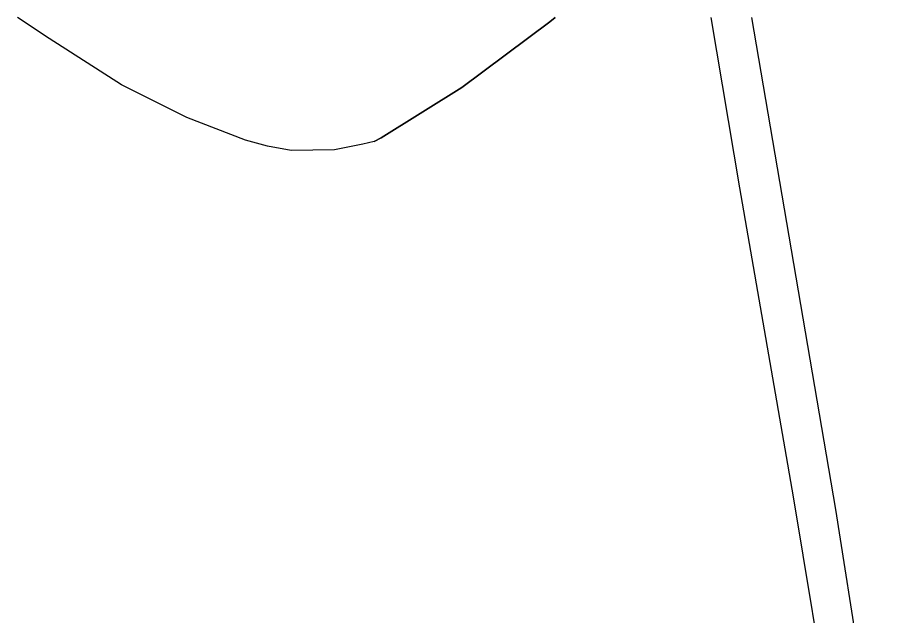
# Model space of a CAD drawing. Extents: x -595540 to -593988, y -1160850 to -1159202.
# Drawn here: x -594178.7 to -594004.6, y -1159323.6 to -1159204.1 of the extents above; entities that cross this region are included whole.
import ezdxf

# ---------------------------------------------------------------- set-up
doc = ezdxf.new("R2010")
doc.units = 0
for name, color, linetype in [('CETIN_kabel podzemní', 7, 'Continuous'), ('EON-SDEL_kabel', 7, 'Continuous'), ('EON-VN_kabel nadzemní', 7, 'Continuous'), ('QUANTCOM_kabel', 7, 'Continuous')]:
    doc.layers.add(name, color=color, linetype=linetype)

msp = doc.modelspace()

# ---------------------------------------------------------------- linework, layer by layer
at = {"layer": 'CETIN_kabel podzemní'}
for points in [[(-594072.47, -1159204.98), (-594090.03, -1159218.12), (-594106.11, -1159228.17), (-594107.55, -1159228.91), (-594109.77, -1159229.45), (-594115.45, -1159230.59), (-594124.11, -1159230.73), (-594128.85, -1159229.85), (-594133.24, -1159228.66), (-594144.93, -1159224.1), (-594157.95, -1159217.61), (-594172.43, -1159208.33), (-594178.743, -1159204.13)], [(-594071.403, -1159204.13), (-594072.47, -1159204.98)]]:
    msp.add_lwpolyline(points, dxfattribs=at)
at = {"layer": 'EON-SDEL_kabel'}
msp.add_lwpolyline([(-594071.403, -1159204.13), (-594072.47, -1159204.98), (-594090.03, -1159218.12), (-594106.11, -1159228.17), (-594107.55, -1159228.91), (-594109.77, -1159229.45), (-594115.45, -1159230.59), (-594124.11, -1159230.73), (-594128.85, -1159229.85), (-594133.24, -1159228.66), (-594144.93, -1159224.1), (-594157.95, -1159217.61), (-594172.43, -1159208.33), (-594178.743, -1159204.13)], dxfattribs=at)
msp.add_lwpolyline([(-594071.403, -1159204.13), (-594072.47, -1159204.98), (-594090.03, -1159218.12), (-594106.11, -1159228.17), (-594107.55, -1159228.91), (-594109.77, -1159229.45), (-594115.45, -1159230.59), (-594124.11, -1159230.73), (-594128.85, -1159229.85), (-594133.24, -1159228.66), (-594144.93, -1159224.1), (-594157.95, -1159217.61), (-594172.43, -1159208.33), (-594178.743, -1159204.13)], dxfattribs=at)
at = {"layer": 'EON-VN_kabel nadzemní'}
for points in [[(-594040.311, -1159204.13), (-594034.618, -1159238.158), (-594023.87, -1159299.89), (-594016.25, -1159346.075), (-594012.539, -1159375.63)], [(-594004.629, -1159369.89), (-594005.639, -1159364.205), (-594015.38, -1159302.45), (-594032.158, -1159204.13)]]:
    msp.add_lwpolyline(points, dxfattribs=at)
at = {"layer": 'QUANTCOM_kabel'}
for points in [[(-594128.85, -1159229.85), (-594133.24, -1159228.66), (-594144.93, -1159224.1), (-594157.95, -1159217.61), (-594172.43, -1159208.33), (-594178.743, -1159204.13)], [(-594107.55, -1159228.91), (-594106.11, -1159228.17), (-594090.03, -1159218.12), (-594072.47, -1159204.98), (-594071.403, -1159204.13)], [(-594107.55, -1159228.91), (-594109.77, -1159229.45), (-594115.45, -1159230.59), (-594124.11, -1159230.73)], [(-594124.11, -1159230.73), (-594128.85, -1159229.85)]]:
    msp.add_lwpolyline(points, dxfattribs=at)

doc.saveas('drawing.dxf')
